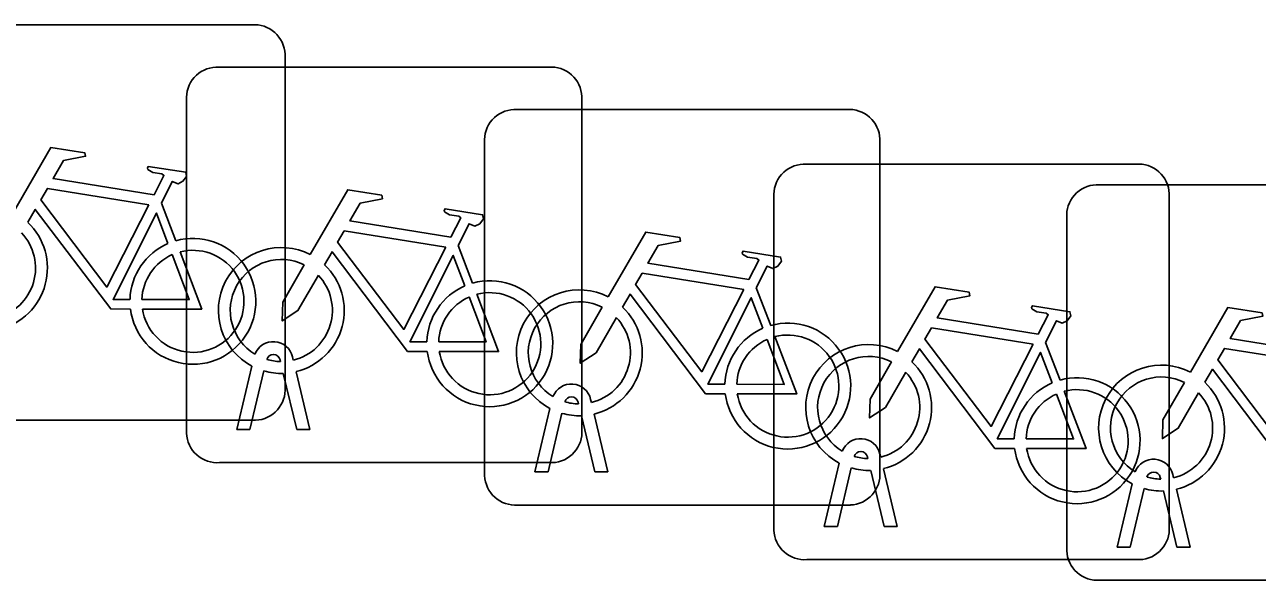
# Model space of a CAD drawing. Extents: x 164148 to 165261, y 382513 to 383432.
# Drawn here: x 164924.889 to 164928.003, y 382760.954 to 382762.358 of the extents above; entities that cross this region are included whole.
import ezdxf

# ---------------------------------------------------------------- set-up
doc = ezdxf.new("R2010")
doc.units = 0
doc.layers.add('IMGEO_Fietsenrek', color=7, linetype='Continuous')

msp = doc.modelspace()

# ---------------------------------------------------------------- linework, layer by layer
at = {"layer": 'IMGEO_Fietsenrek'}
for p, q in [((164924.6219, 382762.3575), (164925.4628, 382762.3575)), ((164925.4628, 382762.3575), (164924.6219, 382762.3575)), ((164925.5465, 382762.2831), (164925.5465, 382761.4422)), ((164925.5465, 382761.4422), (164925.5465, 382762.2831)), ((164925.3719, 382762.2505), (164926.2128, 382762.2505)), ((164926.2128, 382762.2505), (164925.3719, 382762.2505)), ((164925.2975, 382761.3259), (164925.2975, 382762.1668)), ((164925.2975, 382762.1668), (164925.2975, 382761.3259)), ((164926.2965, 382762.1761), (164926.2965, 382761.3352)), ((164926.2965, 382761.3352), (164926.2965, 382762.1761)), ((164926.1249, 382762.1435), (164926.9658, 382762.1435)), ((164926.9658, 382762.1435), (164926.1249, 382762.1435)), ((164926.0505, 382761.2189), (164926.0505, 382762.0598)), ((164926.0505, 382762.0598), (164926.0505, 382761.2189)), ((164927.0495, 382762.0691), (164927.0495, 382761.2282)), ((164927.0495, 382761.2282), (164927.0495, 382762.0691)), ((164926.8559, 382762.0055), (164927.6968, 382762.0055)), ((164927.6968, 382762.0055), (164926.8559, 382762.0055)), ((164927.5959, 382761.9535), (164928.4368, 382761.9535)), ((164928.4368, 382761.9535), (164927.5959, 382761.9535)), ((164926.7815, 382761.0809), (164926.7815, 382761.9218)), ((164926.7815, 382761.9218), (164926.7815, 382761.0809)), ((164927.7805, 382761.9311), (164927.7805, 382761.0902)), ((164927.7805, 382761.0902), (164927.7805, 382761.9311)), ((164925.2342, 382761.9072), (164925.2705, 382761.812)), ((164927.5215, 382761.0289), (164927.5215, 382761.8698)), ((164927.5215, 382761.8698), (164927.5215, 382761.0289)), ((164925.9842, 382761.8002), (164926.0205, 382761.705)), ((164926.7372, 382761.6932), (164926.7735, 382761.598)), ((164927.4682, 382761.5552), (164927.5045, 382761.46)), ((164925.5349, 382761.5069), (164925.5339, 382761.5112)), ((164925.5656, 382761.5184), (164925.5674, 382761.5105)), ((164925.4245, 382761.3353), (164925.4628, 382761.4953)), ((164925.4932, 382761.4831), (164925.4579, 382761.3353)), ((164925.5744, 382761.4813), (164925.6094, 382761.3353)), ((164925.576, 382761.3353), (164925.5421, 382761.477)), ((164926.1775, 382761.2283), (164926.2158, 382761.3883)), ((164926.2879, 382761.3999), (164926.2869, 382761.4042)), ((164926.3186, 382761.4114), (164926.3204, 382761.4035)), ((164925.4721, 382761.3585), (164924.6312, 382761.3585)), ((164924.6312, 382761.3585), (164925.4721, 382761.3585)), ((164926.2462, 382761.3761), (164926.2109, 382761.2283)), ((164926.329, 382761.2283), (164926.2951, 382761.37)), ((164926.3274, 382761.3743), (164926.3624, 382761.2283)), ((164925.4579, 382761.3353), (164925.4245, 382761.3353)), ((164925.6094, 382761.3353), (164925.576, 382761.3353)), ((164927.0189, 382761.2619), (164927.0179, 382761.2662)), ((164927.0496, 382761.2734), (164927.0514, 382761.2655)), ((164926.2221, 382761.2515), (164925.3812, 382761.2515)), ((164925.3812, 382761.2515), (164926.2221, 382761.2515)), ((164926.9085, 382761.0903), (164926.9468, 382761.2503)), ((164926.9772, 382761.2381), (164926.9419, 382761.0903)), ((164927.06, 382761.0903), (164927.0261, 382761.232)), ((164927.0584, 382761.2363), (164927.0934, 382761.0903)), ((164926.2109, 382761.2283), (164926.1775, 382761.2283)), ((164926.3624, 382761.2283), (164926.329, 382761.2283)), ((164927.7589, 382761.2099), (164927.7579, 382761.2142)), ((164927.7896, 382761.2214), (164927.7914, 382761.2135)), ((164927.6485, 382761.0383), (164927.6868, 382761.1983)), ((164927.7172, 382761.1861), (164927.6819, 382761.0383)), ((164927.8, 382761.0383), (164927.7661, 382761.18)), ((164927.7984, 382761.1843), (164927.8334, 382761.0383)), ((164926.9751, 382761.1445), (164926.1342, 382761.1445)), ((164926.1342, 382761.1445), (164926.9751, 382761.1445)), ((164926.9419, 382761.0903), (164926.9085, 382761.0903)), ((164927.0934, 382761.0903), (164927.06, 382761.0903)), ((164927.6819, 382761.0383), (164927.6485, 382761.0383)), ((164927.8334, 382761.0383), (164927.8, 382761.0383)), ((164927.7061, 382761.0065), (164926.8652, 382761.0065)), ((164926.8652, 382761.0065), (164927.7061, 382761.0065)), ((164928.4461, 382760.9545), (164927.6052, 382760.9545)), ((164927.6052, 382760.9545), (164928.4461, 382760.9545))]:
    msp.add_line(p, q, dxfattribs=at)
for points in [[(164924.8601, 382761.8842), (164924.9548, 382762.0477), (164925.041, 382762.0339), (164925.0427, 382762.0252), (164924.9866, 382762.0143), (164924.9604, 382761.969), (164925.2156, 382761.9282)], [(164925.2156, 382761.9282), (164925.2406, 382761.977), (164925.2355, 382761.981), (164925.2123, 382761.9847), (164925.1996, 382761.9922), (164925.1986, 382761.9953), (164925.2008, 382761.9999), (164925.2956, 382761.9848), (164925.2979, 382761.9745), (164925.2885, 382761.9621), (164925.2761, 382761.9557), (164925.2616, 382761.9619), (164925.2342, 382761.9072)], [(164925.2027, 382761.903), (164924.9459, 382761.944), (164924.9292, 382761.9152), (164925.0962, 382761.6949), (164925.2027, 382761.903)], [(164925.6101, 382761.7772), (164925.7048, 382761.9407), (164925.791, 382761.9269), (164925.7927, 382761.9182), (164925.7366, 382761.9073), (164925.7104, 382761.862), (164925.9656, 382761.8212)], [(164925.1558, 382761.6395), (164925.1061, 382761.6396), (164924.9154, 382761.8913), (164924.8964, 382761.8585)], [(164925.9656, 382761.8212), (164925.9906, 382761.87), (164925.9855, 382761.874), (164925.9623, 382761.8777), (164925.9496, 382761.8852), (164925.9486, 382761.8883), (164925.9508, 382761.8929), (164926.0456, 382761.8778), (164926.0479, 382761.8675), (164926.0385, 382761.8551), (164926.0261, 382761.8487), (164926.0116, 382761.8549), (164925.9842, 382761.8002)], [(164925.2507, 382761.805), (164925.2214, 382761.8818), (164925.112, 382761.6637), (164925.1547, 382761.6636)], [(164925.9527, 382761.796), (164925.6959, 382761.837), (164925.6792, 382761.8082), (164925.8462, 382761.5879), (164925.9527, 382761.796)], [(164926.3631, 382761.6702), (164926.4578, 382761.8337), (164926.544, 382761.8199), (164926.5457, 382761.8112), (164926.4896, 382761.8003), (164926.4634, 382761.755), (164926.7186, 382761.7142)], [(164925.1847, 382761.6635), (164925.3046, 382761.6633), (164925.2614, 382761.7769)], [(164925.2812, 382761.7838), (164925.3362, 382761.6392), (164925.1861, 382761.6395)], [(164925.9058, 382761.5325), (164925.8561, 382761.5326), (164925.6654, 382761.7843), (164925.6464, 382761.7515)], [(164926.0007, 382761.698), (164925.9714, 382761.7748), (164925.862, 382761.5567), (164925.9047, 382761.5566)], [(164926.7186, 382761.7142), (164926.7436, 382761.763), (164926.7385, 382761.767), (164926.7153, 382761.7707), (164926.7026, 382761.7782), (164926.7016, 382761.7813), (164926.7038, 382761.7859), (164926.7986, 382761.7708), (164926.8009, 382761.7605), (164926.7915, 382761.7481), (164926.7791, 382761.7417), (164926.7646, 382761.7479), (164926.7372, 382761.6932)], [(164925.6308, 382761.7247), (164925.5792, 382761.6355), (164925.5393, 382761.6095), (164925.5405, 382761.657), (164925.595, 382761.7512)], [(164926.7057, 382761.689), (164926.4489, 382761.73), (164926.4322, 382761.7012), (164926.5992, 382761.4809), (164926.7057, 382761.689)], [(164925.9347, 382761.5565), (164926.0546, 382761.5563), (164926.0114, 382761.6699)], [(164926.0312, 382761.6768), (164926.0862, 382761.5322), (164925.9361, 382761.5325)], [(164926.6588, 382761.4255), (164926.6091, 382761.4256), (164926.4184, 382761.6773), (164926.3994, 382761.6445)], [(164926.7537, 382761.591), (164926.7244, 382761.6678), (164926.615, 382761.4497), (164926.6577, 382761.4496)], [(164927.0941, 382761.5322), (164927.1888, 382761.6957), (164927.275, 382761.6819), (164927.2767, 382761.6732), (164927.2206, 382761.6623), (164927.1944, 382761.617), (164927.4496, 382761.5762)], [(164926.3838, 382761.6177), (164926.3322, 382761.5285), (164926.2923, 382761.5025), (164926.2935, 382761.55), (164926.348, 382761.6442)], [(164927.4496, 382761.5762), (164927.4746, 382761.625), (164927.4695, 382761.629), (164927.4463, 382761.6327), (164927.4336, 382761.6402), (164927.4326, 382761.6433), (164927.4348, 382761.6479), (164927.5296, 382761.6328), (164927.5319, 382761.6225), (164927.5225, 382761.6101), (164927.5101, 382761.6037), (164927.4956, 382761.6099), (164927.4682, 382761.5552)], [(164927.8341, 382761.4802), (164927.9288, 382761.6437), (164928.015, 382761.6299), (164928.0167, 382761.6212), (164927.9606, 382761.6103), (164927.9344, 382761.565), (164928.1896, 382761.5242)], [(164927.4367, 382761.551), (164927.1799, 382761.592), (164927.1632, 382761.5632), (164927.3302, 382761.3429), (164927.4367, 382761.551)], [(164926.6877, 382761.4495), (164926.8076, 382761.4493), (164926.7644, 382761.5629)], [(164926.7842, 382761.5698), (164926.8392, 382761.4252), (164926.6891, 382761.4255)], [(164927.3898, 382761.2875), (164927.3401, 382761.2876), (164927.1494, 382761.5393), (164927.1304, 382761.5065)], [(164927.4847, 382761.453), (164927.4554, 382761.5298), (164927.346, 382761.3117), (164927.3887, 382761.3116)], [(164928.1767, 382761.499), (164927.9199, 382761.54), (164927.9032, 382761.5112), (164928.0702, 382761.2909), (164928.1767, 382761.499)], [(164927.1148, 382761.4797), (164927.0632, 382761.3905), (164927.0233, 382761.3645), (164927.0245, 382761.412), (164927.079, 382761.5062)], [(164928.1298, 382761.2355), (164928.0801, 382761.2356), (164927.8894, 382761.4873), (164927.8704, 382761.4545)], [(164927.8548, 382761.4277), (164927.8032, 382761.3385), (164927.7633, 382761.3125), (164927.7645, 382761.36), (164927.819, 382761.4542)], [(164927.4187, 382761.3115), (164927.5386, 382761.3113), (164927.4954, 382761.4249)], [(164927.5152, 382761.4318), (164927.5702, 382761.2872), (164927.4201, 382761.2875)]]:
    msp.add_lwpolyline(points, dxfattribs=at)
for centre, radius, start, end in [((164925.4686, 382762.2798), 0.0779, 2.4484, 94.2845), ((164925.4686, 382762.2798), 0.0779, 2.4484, 94.2845), ((164925.3752, 382762.1726), 0.0779, 92.4484, 184.2845), ((164925.3752, 382762.1726), 0.0779, 92.4484, 184.2845), ((164926.2186, 382762.1728), 0.0779, 2.4484, 94.2845), ((164926.2186, 382762.1728), 0.0779, 2.4484, 94.2845), ((164926.1282, 382762.0656), 0.0779, 92.4484, 184.2845), ((164926.1282, 382762.0656), 0.0779, 92.4484, 184.2845), ((164926.9716, 382762.0658), 0.0779, 2.4484, 94.2845), ((164926.9716, 382762.0658), 0.0779, 2.4484, 94.2845), ((164926.8592, 382761.9276), 0.0779, 92.4484, 184.2845), ((164926.8592, 382761.9276), 0.0779, 92.4484, 184.2845), ((164927.7026, 382761.9278), 0.0779, 2.4484, 94.2845), ((164927.7026, 382761.9278), 0.0779, 2.4484, 94.2845), ((164927.5992, 382761.8756), 0.0779, 92.4484, 184.2845), ((164927.5992, 382761.8756), 0.0779, 92.4484, 184.2845), ((164924.7871, 382761.7429), 0.159, 283.5766, 46.6042), ((164924.7871, 382761.7429), 0.129, 283.6043, 43.4302), ((164925.3137, 382761.6589), 0.159, 113.3408, 178.3217), ((164925.3137, 382761.6589), 0.159, 187.0065, 105.7708), ((164925.5371, 382761.6359), 0.159, 62.6766, 242.1369), ((164925.3137, 382761.6589), 0.129, 113.923, 177.9556), ((164925.3137, 382761.6589), 0.129, 188.6715, 104.5883), ((164925.5371, 382761.6359), 0.129, 63.3192, 238.903), ((164925.5371, 382761.6359), 0.159, 283.5766, 46.6042), ((164925.5371, 382761.6359), 0.129, 283.6043, 43.4302), ((164926.0637, 382761.5519), 0.159, 113.3408, 178.3217), ((164926.0637, 382761.5519), 0.159, 187.0065, 105.7708), ((164926.0637, 382761.5519), 0.129, 113.923, 177.9556), ((164926.0637, 382761.5519), 0.129, 188.6715, 104.5883), ((164926.2901, 382761.5289), 0.159, 62.6766, 242.1369), ((164926.2901, 382761.5289), 0.129, 63.3192, 238.903), ((164926.2901, 382761.5289), 0.159, 283.5766, 46.6042), ((164926.2901, 382761.5289), 0.129, 283.6043, 43.4302), ((164926.8167, 382761.4449), 0.159, 187.0065, 105.7708), ((164926.8167, 382761.4449), 0.159, 113.3408, 178.3217), ((164926.8167, 382761.4449), 0.129, 188.6715, 104.5883), ((164925.5169, 382761.5073), 0.0499, 12.8025, 158.6934), ((164926.8167, 382761.4449), 0.129, 113.923, 177.9556), ((164927.0211, 382761.3909), 0.159, 62.6766, 242.1369), ((164925.5169, 382761.5073), 0.0174, 12.8025, 163.4502), ((164925.5371, 382761.6359), 0.129, 253.415, 269.0204), ((164927.0211, 382761.3909), 0.129, 63.3192, 238.903), ((164925.5371, 382761.6359), 0.159, 253.9967, 271.7867), ((164927.0211, 382761.3909), 0.129, 283.6043, 43.4302), ((164927.0211, 382761.3909), 0.159, 283.5766, 46.6042), ((164927.7611, 382761.3389), 0.159, 62.6766, 242.1369), ((164926.2699, 382761.4003), 0.0499, 12.8025, 158.6934), ((164927.5477, 382761.3069), 0.159, 113.3408, 178.3217), ((164927.5477, 382761.3069), 0.159, 187.0065, 105.7708), ((164927.7611, 382761.3389), 0.129, 63.3192, 238.903), ((164927.7611, 382761.3389), 0.159, 283.5766, 46.6042), ((164925.4688, 382761.4364), 0.0779, 272.4484, 4.2845), ((164925.4688, 382761.4364), 0.0779, 272.4484, 4.2845), ((164926.2699, 382761.4003), 0.0174, 12.8025, 163.4502), ((164927.5477, 382761.3069), 0.129, 113.923, 177.9556), ((164927.5477, 382761.3069), 0.129, 188.6715, 104.5883), ((164927.7611, 382761.3389), 0.129, 283.6043, 43.4302), ((164926.2901, 382761.5289), 0.129, 253.415, 269.0204), ((164926.2901, 382761.5289), 0.159, 253.9967, 271.7867), ((164925.3754, 382761.3292), 0.0779, 182.4484, 274.2845), ((164925.3754, 382761.3292), 0.0779, 182.4484, 274.2845), ((164926.2188, 382761.3294), 0.0779, 272.4484, 4.2845), ((164926.2188, 382761.3294), 0.0779, 272.4484, 4.2845), ((164927.0009, 382761.2623), 0.0499, 12.8025, 158.6934), ((164927.0009, 382761.2623), 0.0174, 12.8025, 163.4502), ((164927.0211, 382761.3909), 0.129, 253.415, 269.0204), ((164927.0211, 382761.3909), 0.159, 253.9967, 271.7867), ((164927.7409, 382761.2103), 0.0499, 12.8025, 158.6934), ((164926.1284, 382761.2222), 0.0779, 182.4484, 274.2845), ((164926.1284, 382761.2222), 0.0779, 182.4484, 274.2845), ((164926.9718, 382761.2224), 0.0779, 272.4484, 4.2845), ((164926.9718, 382761.2224), 0.0779, 272.4484, 4.2845), ((164927.7409, 382761.2103), 0.0174, 12.8025, 163.4502), ((164927.7611, 382761.3389), 0.129, 253.415, 269.0204), ((164927.7611, 382761.3389), 0.159, 253.9967, 271.7867), ((164926.8594, 382761.0842), 0.0779, 182.4484, 274.2845), ((164926.8594, 382761.0842), 0.0779, 182.4484, 274.2845), ((164927.7028, 382761.0844), 0.0779, 272.4484, 4.2845), ((164927.7028, 382761.0844), 0.0779, 272.4484, 4.2845), ((164927.5994, 382761.0322), 0.0779, 182.4484, 274.2845), ((164927.5994, 382761.0322), 0.0779, 182.4484, 274.2845)]:
    msp.add_arc(centre, radius, start, end, dxfattribs=at)

doc.saveas('drawing.dxf')
